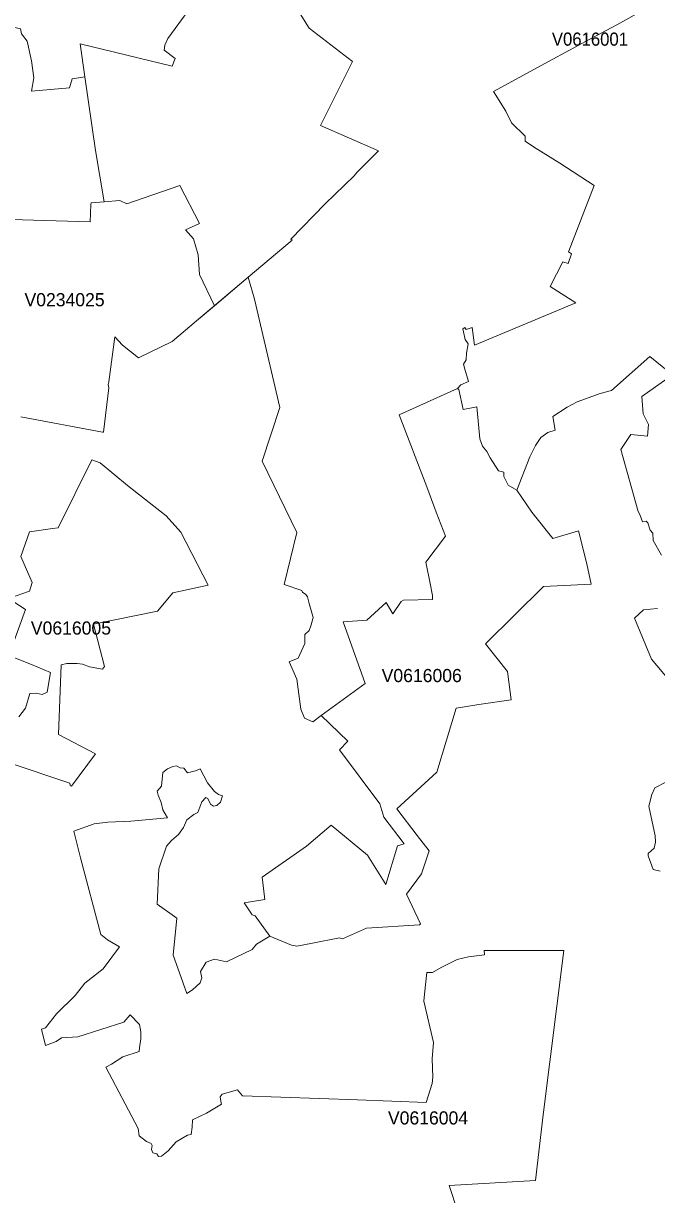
# Model space of a CAD drawing. Extents: x 369010 to 735936, y 6377141 to 6616555.
# Drawn here: x 604118 to 608937, y 6503889 to 6512798 of the extents above; entities that cross this region are included whole.
import ezdxf
from ezdxf.enums import TextEntityAlignment as Align

# ---------------------------------------------------------------- set-up
doc = ezdxf.new("R2010")
doc.units = 0
doc.header["$LTSCALE"] = 40
doc.layers.add('3', color=7, linetype='Continuous', lineweight=13)
doc.layers.add('4', color=7, linetype='Continuous')

msp = doc.modelspace()

# ---------------------------------------------------------------- linework, layer by layer
at = {"layer": '3'}
for points in [[(602948.62, 6513034.67), (604095.39, 6512758.11), (604104, 6512718.55), (604146.53, 6512664.27), (604178.97, 6512512.83), (604196.52, 6512384.9), (604180.46, 6512284.1), (604468.61, 6512309.1), (604489.13, 6512376.79), (604586.11, 6512391.52), (604550.86, 6512642.75), (605248.96, 6512472.28), (605272.46, 6512531.04), (605190.2, 6512595.75), (605194.67, 6512632.49), (605216.68, 6512683.96), (605376.89, 6512901.6)], [(605376.89, 6512901.6), (605216.68, 6512683.96), (605194.67, 6512632.49), (605190.2, 6512595.75), (605272.46, 6512531.04), (605248.96, 6512472.28), (604550.86, 6512642.75), (604586.11, 6512391.52), (604665.56, 6511832.44), (604732.42, 6511441.52), (604852.91, 6511450.3), (604905.87, 6511425.3), (605308.54, 6511566.48), (605458.48, 6511275.36), (605352.73, 6511226.86), (605412.97, 6511160.66), (605448.22, 6511037.2), (605457, 6510887.25), (605571.03, 6510650.41), (605827.89, 6510868.55), (606162.54, 6511150.24), (606154.43, 6511156.86), (606415.1, 6511425.97), (606634.23, 6511638.14), (606656.4, 6511663.46), (606820.58, 6511829.96), (606380.34, 6512021.12), (606623.14, 6512509.02), (606293.62, 6512762.58), (606147.64, 6512994.45)], [(606147.64, 6512994.45), (606293.62, 6512762.58), (606623.14, 6512509.02), (606380.34, 6512021.12), (606820.58, 6511829.96), (606656.4, 6511663.46), (606634.23, 6511638.14), (606415.1, 6511425.97), (606154.43, 6511156.86), (606162.54, 6511150.24), (605827.89, 6510868.55), (605876.22, 6510701.22), (606069.53, 6509875.86), (605934.81, 6509468.72), (606199.45, 6508925.37), (606103.78, 6508530.14), (606237.35, 6508485.13), (606242.64, 6508471.89), (606267.8, 6508453.35), (606281.04, 6508436.14), (606292.96, 6508384.66), (606322.42, 6508279.4), (606307.85, 6508223.79), (606293.29, 6508178.78), (606258.86, 6508149.65), (606260.19, 6508080.8), (606208.05, 6507969.91), (606141.85, 6507940.78), (606200.11, 6507808.38), (606230.4, 6507581.47), (606258.2, 6507513.95), (606320.43, 6507484.82), (606383.82, 6507532.48)], [(606383.82, 6507532.48), (606720.12, 6507775.78), (606552.47, 6508245.14), (606732.37, 6508258.39), (606877.85, 6508392.28), (606929.48, 6508306.22), (606992.87, 6508401.55), (607011.41, 6508411.31), (607232.36, 6508416.61), (607231.03, 6508447.06), (607213.82, 6508538.42), (607181.38, 6508698.46), (607330.83, 6508897.07), (607259.33, 6509079.12), (607189.33, 6509272.43), (606978.8, 6509819.92), (607421.86, 6510021.17), (607447.02, 6510047.65), (607506.43, 6510075.45), (607478.79, 6510166.81), (607466.88, 6510206.53), (607487.56, 6510237.98), (607490.21, 6510290.94), (607502.13, 6510359.79), (607480.94, 6510392.89), (607463.73, 6510473.66), (607478.3, 6510484.25), (607488.89, 6510471.01), (607532.58, 6510484.25), (607551.12, 6510350.52), (608323.69, 6510673.92), (608126.74, 6510795.73), (608223.39, 6510984.73), (608263.12, 6510971.49), (608289.6, 6511045.64), (608265.76, 6511061.53), (608460.89, 6511564.33), (608200.39, 6511734.96), (607999.14, 6511859.92), (607936.91, 6511903.45), (607936.91, 6511940.52), (607833.8, 6512041.14), (607789.11, 6512130.02), (607695.11, 6512280.96), (608147.26, 6512526.07), (608429.94, 6512678.83), (608634.67, 6512788.06), (608858.76, 6512910.87)], [(608858.76, 6512910.87), (608634.67, 6512788.06), (608429.94, 6512678.83), (608147.26, 6512526.07), (607695.11, 6512280.96), (607789.11, 6512130.02), (607833.8, 6512041.14), (607936.91, 6511940.52), (607936.91, 6511903.45), (607999.14, 6511859.92), (608200.39, 6511734.96), (608460.89, 6511564.33), (608265.76, 6511061.53), (608289.6, 6511045.64), (608263.12, 6510971.49), (608223.39, 6510984.73), (608126.74, 6510795.73), (608323.69, 6510673.92), (607551.12, 6510350.52), (607532.58, 6510484.25), (607488.89, 6510471.01), (607478.3, 6510484.25), (607463.73, 6510473.66), (607480.94, 6510392.89), (607502.13, 6510359.79), (607490.21, 6510290.94), (607487.56, 6510237.98), (607466.88, 6510206.53), (607478.79, 6510166.81), (607506.43, 6510075.45), (607447.02, 6510047.65), (607421.86, 6510021.17)], [(603677.66, 6511316.57), (604625.67, 6511290.09), (604630.14, 6511419.51), (604633.12, 6511434.24), (604732.42, 6511441.52), (604665.56, 6511832.44), (604586.11, 6512391.52), (604489.13, 6512376.79), (604468.61, 6512309.1), (604180.46, 6512284.1), (604196.52, 6512384.9), (604178.97, 6512512.83), (604146.53, 6512664.27), (604104, 6512718.55)], [(604098.21, 6509804.19), (604718.85, 6509689.99), (604726.46, 6509689.17), (604767.84, 6510025.8), (604764.03, 6510050.46), (604767.84, 6510071.98), (604814.01, 6510413.91), (604873.1, 6510350.02), (604994.58, 6510254.69), (605250.94, 6510379.32), (605435.31, 6510535.22), (605571.03, 6510650.41), (605457, 6510887.25), (605448.22, 6511037.2), (605412.97, 6511160.66), (605352.73, 6511226.86), (605458.48, 6511275.36), (605308.54, 6511566.48), (604905.87, 6511425.3), (604852.91, 6511450.3), (604732.42, 6511441.52), (604633.12, 6511434.24), (604630.14, 6511419.51), (604625.67, 6511290.09), (603677.66, 6511316.57)], [(606103.78, 6508530.14), (606199.45, 6508925.37), (605934.81, 6509468.72), (606069.53, 6509875.86), (605876.22, 6510701.22), (605827.89, 6510868.55), (605435.31, 6510535.22), (605250.94, 6510379.32), (604994.58, 6510254.69), (604873.1, 6510350.02), (604814.01, 6510413.91), (604767.84, 6510071.98), (604764.03, 6510050.46), (604767.84, 6510025.8), (604726.46, 6509689.17), (604718.85, 6509689.99), (604098.21, 6509804.19)], [(607421.86, 6510021.17), (607432.12, 6510012.07), (607465.22, 6509861.13), (607568.33, 6509880.99), (607572.14, 6509855.5), (607592, 6509638.36), (607613.02, 6509582.75), (607646.12, 6509541.7), (607671.11, 6509492.55), (607733.34, 6509394.57), (607775.54, 6509385.3), (607774.38, 6509351.04), (607808.64, 6509284.84), (607873.52, 6509247.77), (607971.33, 6509501.82), (608016.68, 6509586.22), (608056.24, 6509647.13), (608110.52, 6509686.85), (608164.81, 6509704.06), (608146.27, 6509807.17), (608257.82, 6509879.5), (608333.29, 6509920.54), (608506.57, 6509982.77), (608594.62, 6510006.77), (608886.4, 6510263.63), (609057.7, 6510124.44), (608824.17, 6509959.1), (608834.77, 6509827.86), (608874.98, 6509747.59), (608869.03, 6509657.56), (608742.08, 6509670.8), (608663.97, 6509556.76), (608797.53, 6509083.92), (608810.77, 6509062.73), (608830.63, 6509007.13), (608858.43, 6509012.42), (608871.67, 6508999.18), (608888.89, 6508943.57), (608907.42, 6508919.74), (608910.9, 6508864.63), (608975.78, 6508752.08)], [(608975.78, 6508752.08), (608910.9, 6508864.63), (608907.42, 6508919.74), (608888.89, 6508943.57), (608871.67, 6508999.18), (608858.43, 6509012.42), (608830.63, 6509007.13), (608810.77, 6509062.73), (608797.53, 6509083.92), (608663.97, 6509556.76), (608742.08, 6509670.8), (608869.03, 6509657.56), (608874.98, 6509747.59), (608834.77, 6509827.86), (608824.17, 6509959.1), (609057.7, 6510124.44), (608886.4, 6510263.63), (608594.62, 6510006.77), (608506.57, 6509982.77), (608333.29, 6509920.54), (608257.82, 6509879.5), (608146.27, 6509807.17), (608164.81, 6509704.06), (608110.52, 6509686.85), (608056.24, 6509647.13), (608016.68, 6509586.22), (607971.33, 6509501.82), (607873.52, 6509247.77), (607987.22, 6509078.95)], [(604002.05, 6507175.16), (604471.25, 6507017.44), (604472.58, 6507001.55), (604484.33, 6506996.25), (604665.89, 6507240.37), (604385.36, 6507387.67), (604405.88, 6507919.93), (604448.25, 6507927.87), (604528.19, 6507928.37), (604566.58, 6507923.07), (604622.03, 6507903.21), (604718.68, 6507886.17), (604735.73, 6507906.03), (604650.49, 6508227.27), (605138.23, 6508327.73), (605253.92, 6508465.6), (605523.86, 6508523.85), (605315.99, 6508929.17), (605204.93, 6509050.98), (604910.67, 6509284.01), (604701.63, 6509456.14), (604639.41, 6509477.32), (604382.54, 6508961.94), (604339.51, 6508956.48), (604163.58, 6508930), (604098.37, 6508742.15), (604184.77, 6508544.38), (604163.58, 6508479.5), (604003.54, 6508424.05), (604134.45, 6508340.64), (604048.23, 6508101.49)], [(604048.23, 6508101.49), (604134.45, 6508340.64), (604003.54, 6508424.05), (604163.58, 6508479.5), (604184.77, 6508544.38), (604098.37, 6508742.15), (604163.58, 6508930), (604339.51, 6508956.48), (604382.54, 6508961.94), (604639.41, 6509477.32), (604701.63, 6509456.14), (604910.67, 6509284.01), (605204.93, 6509050.98), (605315.99, 6508929.17), (605523.86, 6508523.85), (605253.92, 6508465.6), (605138.23, 6508327.73), (604650.49, 6508227.27), (604735.73, 6507906.03), (604718.68, 6507886.17), (604622.03, 6507903.21), (604566.58, 6507923.07), (604528.19, 6507928.37), (604448.25, 6507927.87), (604405.88, 6507919.93), (604385.36, 6507387.67), (604665.89, 6507240.37), (604484.33, 6506996.25), (604472.58, 6507001.55), (604471.25, 6507017.44), (604002.05, 6507175.16)], [(607987.22, 6509078.95), (608148.26, 6508878.69), (608342.89, 6508938.11), (608406.28, 6508688.03), (608439.21, 6508532.13), (608077.09, 6508513.76), (607634.2, 6508079.31), (607802.19, 6507868.95), (607830.82, 6507653.63), (607584.71, 6507616.56), (607411.1, 6507589.75), (607264.63, 6507102.01), (606960.43, 6506823.47), (607115.18, 6506620.89), (607206.54, 6506502.88), (607148.28, 6506329.44), (607034.91, 6506173.37), (607139.34, 6505948.45), (607132.72, 6505940.5), (606728.4, 6505915.84), (606545.85, 6505834.08), (606524.83, 6505842.03), (606318.44, 6505802.31), (606198.45, 6505778.64), (606157.41, 6505786.58), (605994.72, 6505855.43), (605891.77, 6505793.7), (605858.67, 6505753.98), (605663.05, 6505659.81), (605573.01, 6505678.34), (605509.46, 6505657.16), (605465.93, 6505585.66), (605476.52, 6505538.16), (605463.28, 6505498.44), (605405.03, 6505446.8), (605362, 6505417.67), (605306.55, 6505576.56), (605258.56, 6505709.79), (605284.87, 6505991.81), (605136.25, 6506097.4), (605148.83, 6506367.83), (605207.08, 6506539.96), (605244.16, 6506581), (605298.44, 6506627.34), (605337.5, 6506680.14), (605361.33, 6506738.4), (605415.62, 6506779.44), (605446.07, 6506794.01), (605476.36, 6506876.1), (605505.49, 6506910.36), (605522.7, 6506901.09), (605541.24, 6506858.88), (605565.07, 6506844.32), (605590.23, 6506849.62), (605618.03, 6506873.45), (605632.43, 6506921.11), (605602.14, 6506933.03), (605571.69, 6506954.21), (605520.05, 6507020.42), (605463.12, 6507127.66), (605428.86, 6507113.1), (605367.46, 6507096.05), (605339.82, 6507133.12), (605312.01, 6507135.77), (605282.88, 6507150.34), (605256.4, 6507145.04), (605214.04, 6507126.5), (605178.45, 6507100.02), (605169.18, 6506996.75), (605134.76, 6506957.03), (605144.03, 6506927.9), (605166.54, 6506872.29), (605179.94, 6506815.52), (605214.37, 6506754.78), (604936.65, 6506728.3), (604761.05, 6506722.51), (604656.62, 6506709.27), (604500.55, 6506653.66), (604552.18, 6506451.25), (604707.26, 6505866.52), (604757.58, 6505826.8), (604850.26, 6505772.68), (604725.8, 6505605.85), (604586.61, 6505497.45), (604511.31, 6505403.61), (604369.8, 6505264.58), (604287.05, 6505156.67), (604256.76, 6505147.41), (604285.89, 6505021.62), (604367.81, 6505052.08), (604408.86, 6505079.88), (604531.83, 6505089.15), (604882.37, 6505201.03), (604931.19, 6505256.64), (605001.36, 6505182.49), (605010.63, 6505126.88), (605010.63, 6505072.76), (605001.36, 6505005.24), (604998.55, 6504977.76), (604875.58, 6504935.4)], [(604531.83, 6505089.15), (604408.86, 6505079.88), (604367.81, 6505052.08), (604285.89, 6505021.62), (604256.76, 6505147.41), (604287.05, 6505156.67), (604369.8, 6505264.58), (604511.31, 6505403.61), (604586.61, 6505497.45), (604725.8, 6505605.85), (604850.26, 6505772.68), (604757.58, 6505826.8), (604707.26, 6505866.52), (604552.18, 6506451.25), (604500.55, 6506653.66), (604656.62, 6506709.27), (604761.05, 6506722.51), (604936.65, 6506728.3), (605214.37, 6506754.78), (605179.94, 6506815.52), (605166.54, 6506872.29), (605144.03, 6506927.9), (605134.76, 6506957.03), (605169.18, 6506996.75), (605178.45, 6507100.02), (605214.04, 6507126.5), (605256.4, 6507145.04), (605282.88, 6507150.34), (605312.01, 6507135.77), (605339.82, 6507133.12), (605367.46, 6507096.05), (605428.86, 6507113.1), (605463.12, 6507127.66), (605520.05, 6507020.42), (605571.69, 6506954.21), (605602.14, 6506933.03), (605632.43, 6506921.11), (605618.03, 6506873.45), (605590.23, 6506849.62), (605565.07, 6506844.32), (605541.24, 6506858.88), (605522.7, 6506901.09), (605505.49, 6506910.36), (605476.36, 6506876.1), (605446.07, 6506794.01), (605415.62, 6506779.44), (605361.33, 6506738.4), (605337.5, 6506680.14), (605298.44, 6506627.34), (605244.16, 6506581), (605207.08, 6506539.96), (605148.83, 6506367.83), (605136.25, 6506097.4), (605284.87, 6505991.81), (605258.56, 6505709.79), (605306.55, 6505576.56), (605362, 6505417.67), (605405.03, 6505446.8), (605463.28, 6505498.44), (605476.52, 6505538.16), (605465.93, 6505585.66), (605509.46, 6505657.16), (605573.01, 6505678.34), (605663.05, 6505659.81), (605858.67, 6505753.98), (605891.77, 6505793.7), (605994.72, 6505855.43), (605881.02, 6506010.18), (605857.85, 6506016.63), (605798.26, 6506109.15), (605954.33, 6506134.31), (605934.47, 6506303.78), (606272.1, 6506538.96), (606459.45, 6506698.68), (606737.83, 6506470.28), (606877.35, 6506247.18), (606966.23, 6506540.95), (607016.54, 6506556.84), (606860.63, 6506759.58), (606830.18, 6506860.21), (606524.83, 6507272.97), (606588.21, 6507339.01), (606383.82, 6507532.48), (606320.43, 6507484.82), (606258.2, 6507513.95), (606230.4, 6507581.47), (606200.11, 6507808.38), (606141.85, 6507940.78), (606208.05, 6507969.91), (606260.19, 6508080.8), (606258.86, 6508149.65), (606293.29, 6508178.78), (606307.85, 6508223.79), (606322.42, 6508279.4), (606292.96, 6508384.66), (606281.04, 6508436.14), (606267.8, 6508453.35), (606242.64, 6508471.89), (606237.35, 6508485.13), (606103.78, 6508530.14)], [(609127.21, 6507689.22), (608898.32, 6507960.81), (608769.72, 6508272.62), (608837.25, 6508337.5), (608943.5, 6508347.59)], [(608943.5, 6508347.59), (608837.25, 6508337.5), (608769.72, 6508272.62), (608898.32, 6507960.81), (609127.21, 6507689.22)], [(604007.18, 6507990.27), (604179.97, 6507922.08), (604322.8, 6507861.18), (604298.96, 6507710.4), (604260.73, 6507691.87), (604214.39, 6507703.78), (604166.73, 6507699.81), (604132.63, 6507589.58), (604083.64, 6507523.38)], [(604083.64, 6507523.38), (604132.63, 6507589.58), (604166.73, 6507699.81), (604214.39, 6507703.78), (604260.73, 6507691.87), (604298.96, 6507710.4), (604322.8, 6507861.18), (604179.97, 6507922.08), (604007.18, 6507990.27)], [(608965.02, 6506349.46), (608912.22, 6506361.38), (608873.83, 6506465.98), (608873.83, 6506484.51), (608917.52, 6506522.91), (608928.11, 6506569.25), (608925.46, 6506616.92), (608879.12, 6506842.83), (608901.63, 6506932.86), (608924.14, 6506983.18), (609012.85, 6507028.19)], [(609012.85, 6507028.19), (608924.14, 6506983.18), (608901.63, 6506932.86), (608879.12, 6506842.83), (608925.46, 6506616.92), (608928.11, 6506569.25), (608917.52, 6506522.91), (608873.83, 6506484.51), (608873.83, 6506465.98), (608912.22, 6506361.38), (608965.02, 6506349.46)], [(607422.19, 6503763.63), (607358.8, 6503957.93), (608014.69, 6503995.66), (608070.8, 6504475.63), (608232, 6505745.04), (607625.43, 6505744.38), (607626.75, 6505711.28), (607504.94, 6505698.04), (607420.53, 6505677.85), (607297.4, 6505616.94), (607232.69, 6505577.22), (607187.67, 6505577.22), (607170.46, 6505413.21), (607165.49, 6505360.08), (607238.15, 6505045.13), (607228.22, 6504921.66), (607233.52, 6504782.64), (607228.22, 6504733.81), (607183.37, 6504588.17), (606661.86, 6504608.53), (605784.86, 6504640.8), (605746.46, 6504685.82), (605631.6, 6504653.54), (605615.71, 6504631.03), (605623.66, 6504583.53), (605626.31, 6504575.59), (605511.11, 6504506.74), (605404.03, 6504457.75), (605403.54, 6504401.81), (605394.43, 6504346.2), (605366.63, 6504341.07), (605280.73, 6504290.76), (605220.16, 6504221.74), (605168.69, 6504182.02), (605144.85, 6504178.22), (605132.94, 6504199.23), (605102.65, 6504205.85), (605092.06, 6504232.33), (605098.68, 6504262.79), (605089.41, 6504277.19), (605055.15, 6504291.75), (604999.71, 6504335.44), (604990.44, 6504392.21), (604744.67, 6504857.28), (604788.36, 6504879.79), (604875.58, 6504935.4), (604998.55, 6504977.76), (605001.36, 6505005.24), (605010.63, 6505072.76), (605010.63, 6505126.88), (605001.36, 6505182.49), (604931.19, 6505256.64), (604882.37, 6505201.03), (604531.83, 6505089.15)], [(604875.58, 6504935.4), (604788.36, 6504879.79), (604744.67, 6504857.28), (604990.44, 6504392.21), (604999.71, 6504335.44), (605055.15, 6504291.75), (605089.41, 6504277.19), (605098.68, 6504262.79), (605092.06, 6504232.33), (605102.65, 6504205.85), (605132.94, 6504199.23), (605144.85, 6504178.22), (605168.69, 6504182.02), (605220.16, 6504221.74), (605280.73, 6504290.76), (605366.63, 6504341.07), (605394.43, 6504346.2), (605403.54, 6504401.81), (605404.03, 6504457.75), (605511.11, 6504506.74), (605626.31, 6504575.59), (605623.66, 6504583.53), (605615.71, 6504631.03), (605631.6, 6504653.54), (605746.46, 6504685.82), (605784.86, 6504640.8), (606661.86, 6504608.53), (607183.37, 6504588.17), (607228.22, 6504733.81), (607233.52, 6504782.64), (607228.22, 6504921.66), (607238.15, 6505045.13), (607165.49, 6505360.08), (607170.46, 6505413.21), (607187.67, 6505577.22), (607232.69, 6505577.22), (607297.4, 6505616.94), (607420.53, 6505677.85), (607504.94, 6505698.04), (607626.75, 6505711.28), (607625.43, 6505744.38), (608232, 6505745.04), (608070.8, 6504475.63), (608014.69, 6503995.66), (607358.8, 6503957.93), (607422.19, 6503763.63)]]:
    msp.add_lwpolyline(points, dxfattribs=at)
msp.add_lwpolyline([(606383.82, 6507532.48), (606588.21, 6507339.01), (606524.83, 6507272.97), (606830.18, 6506860.21), (606860.63, 6506759.58), (607016.54, 6506556.84), (606966.23, 6506540.95), (606877.35, 6506247.18), (606737.83, 6506470.28), (606459.45, 6506698.68), (606272.1, 6506538.96), (605934.47, 6506303.78), (605954.33, 6506134.31), (605798.26, 6506109.15), (605857.85, 6506016.63), (605881.02, 6506010.18), (605994.72, 6505855.43), (606157.41, 6505786.58), (606198.45, 6505778.64), (606318.44, 6505802.31), (606524.83, 6505842.03), (606545.85, 6505834.08), (606728.4, 6505915.84), (607132.72, 6505940.5), (607139.34, 6505948.45), (607034.91, 6506173.37), (607148.28, 6506329.44), (607206.54, 6506502.88), (607115.18, 6506620.89), (606960.43, 6506823.47), (607264.63, 6507102.01), (607411.1, 6507589.75), (607584.71, 6507616.56), (607830.82, 6507653.63), (607802.19, 6507868.95), (607634.2, 6508079.31), (608077.09, 6508513.76), (608439.21, 6508532.13), (608406.28, 6508688.03), (608342.89, 6508938.11), (608148.26, 6508878.69), (607987.22, 6509078.95), (607873.52, 6509247.77), (607808.64, 6509284.84), (607774.38, 6509351.04), (607775.54, 6509385.3), (607733.34, 6509394.57), (607671.11, 6509492.55), (607646.12, 6509541.7), (607613.02, 6509582.75), (607592, 6509638.36), (607572.14, 6509855.5), (607568.33, 6509880.99), (607465.22, 6509861.13), (607432.12, 6510012.07), (607421.86, 6510021.17), (606978.8, 6509819.92), (607189.33, 6509272.43), (607259.33, 6509079.12), (607330.83, 6508897.07), (607181.38, 6508698.46), (607213.82, 6508538.42), (607231.03, 6508447.06), (607232.36, 6508416.61), (607011.41, 6508411.31), (606992.87, 6508401.55), (606929.48, 6508306.22), (606877.85, 6508392.28), (606732.37, 6508258.39), (606552.47, 6508245.14), (606720.12, 6507775.78)], close=True, dxfattribs=at)

# ---------------------------------------------------------------- texts
at = {"layer": '4', "width": 0.95}
msp.add_text('V0616001', height=100, dxfattribs=at).set_placement((608429.94, 6512628.83), align=Align.CENTER)
at = {"layer": '4'}
for s, p in [('V0234025', (604431.01, 6510646.37)), ('V0616005', (604479.51, 6508148.59)), ('V0616006', (607149.62, 6507787.23)), ('V0616004', (607197.46, 6504421.85))]:
    msp.add_text(s, height=100, dxfattribs=at).set_placement(p, align=Align.CENTER)

doc.saveas('drawing.dxf')
